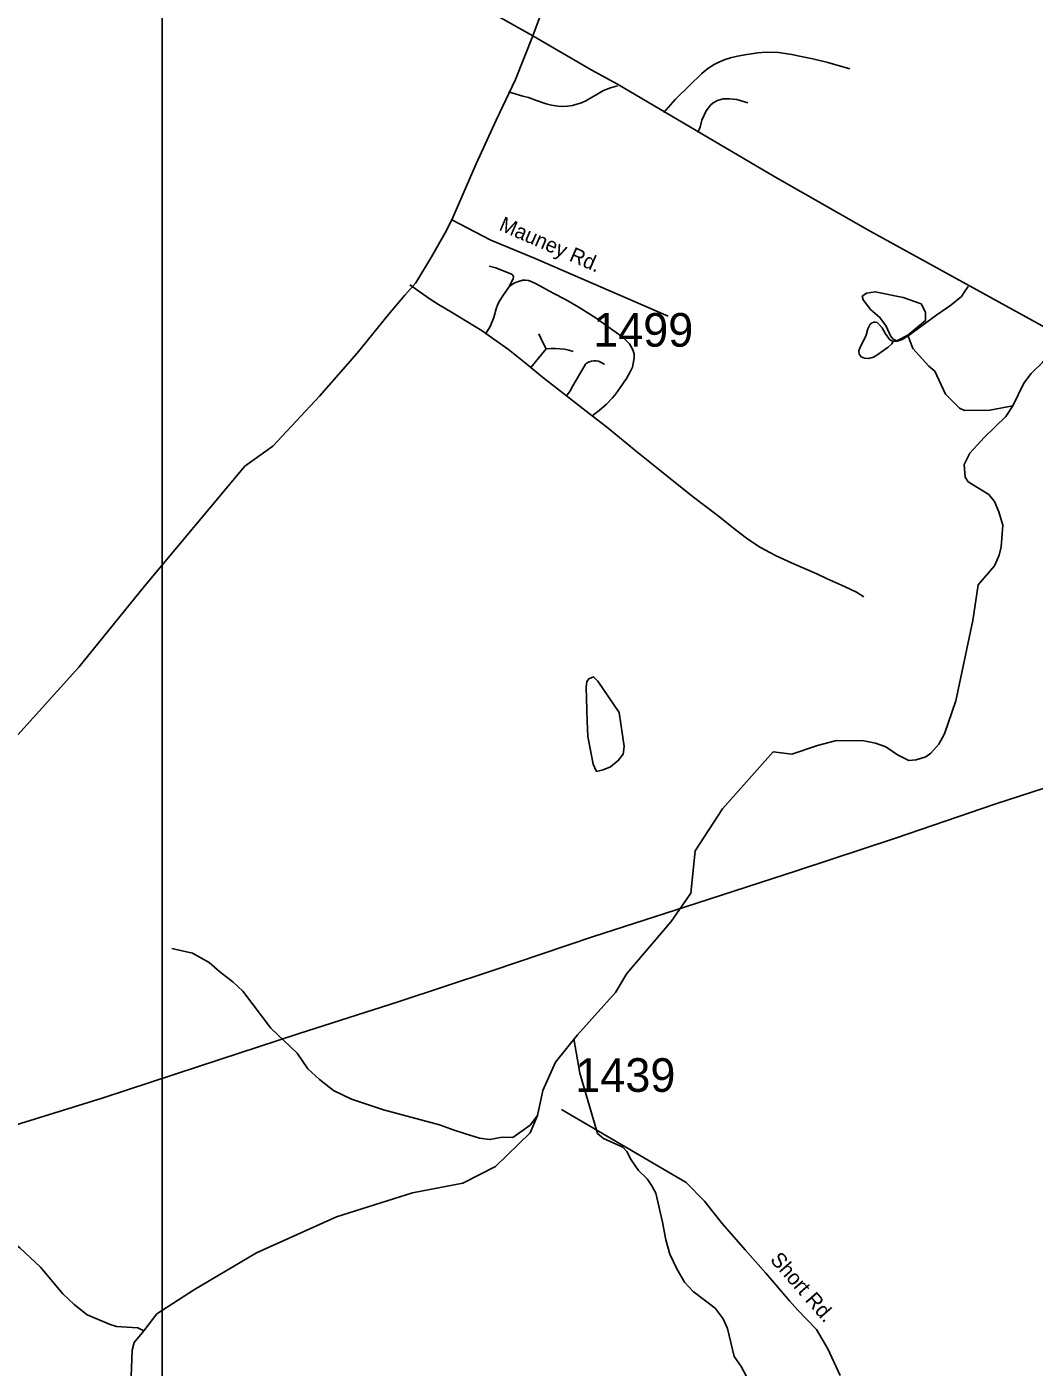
# Model space of a CAD drawing. Extents: x 1268485 to 1426702, y 514839 to 616766.
# Drawn here: x 1304922 to 1309346, y 591176 to 597058 of the extents above; entities that cross this region are included whole.
import ezdxf

# ---------------------------------------------------------------- set-up
doc = ezdxf.new("R2010")
doc.units = 0
for name, color, linetype in [('Old_Level_11', 7, 'Continuous'), ('Old_Level_29', 7, 'Continuous'), ('Old_Level_31', 7, 'Continuous'), ('Old_Level_32', 7, 'Continuous'), ('Old_Level_35', 7, 'Continuous'), ('Old_Level_50', 7, 'Continuous'), ('Old_Level_56', 7, 'Continuous'), ('Old_Level_59', 7, 'Continuous'), ('Old_Level_62', 7, 'Continuous'), ('Old_Level_63', 7, 'Continuous'), ('Old_Level_8', 7, 'Continuous')]:
    doc.layers.add(name, color=color, linetype=linetype)

msp = doc.modelspace()

# ---------------------------------------------------------------- linework, layer by layer
at = {"layer": 'Old_Level_29'}
for points in [[(1307144.511, 597019.203), (1306656.609, 597294.556), (1306150.301, 597573.205), (1305876.747, 597718.621), (1305613.351, 597891.73), (1305201.914, 598220.444), (1304951.976, 598400.478), (1304753.949, 598577.434), (1304059.937, 599134.108), (1303854.086, 599319.889)], [(1310178.994, 595310.358), (1310156.166, 595322.493), (1309469.236, 595698.119), (1308625.403, 596162.187), (1308206.49, 596399.913), (1307515.614, 596806.432), (1307400.498, 596870.293), (1307144.511, 597019.203)]]:
    msp.add_lwpolyline(points, dxfattribs=at)
at = {"layer": 'Old_Level_31'}
msp.add_line((1307143.162, 597019.382), (1307143.162, 597019.382), dxfattribs=at)
at = {"layer": 'Old_Level_32'}
for points in [[(1309032.898, 601454.92), (1308935.376, 601245.05), (1308736.942, 600881.637), (1308651.341, 600707.839), (1308584.77, 600540.904), (1308506.66, 600356.21), (1308448.742, 600189.204), (1308421.449, 600109.715), (1308396.596, 600045.782), (1308348.76, 599848.625), (1308243.019, 599573.574), (1308107.093, 599230.818), (1307947.493, 598845.555), (1307724.501, 598327.767), (1307651.444, 598171.969), (1307438.039, 597808.441), (1307144.511, 597019.203)], [(1307144.511, 597019.203), (1307067.936, 596827.737), (1306983.768, 596648.654), (1306895.255, 596456.539), (1306787.982, 596211.938)], [(1306787.982, 596211.938), (1306758.622, 596153.916), (1306699.083, 596049.312), (1306630.83, 595934.83), (1306581.457, 595881.075), (1306510.3, 595795.358), (1306371.974, 595626.5), (1306206.632, 595438.004), (1306002.84, 595218.54), (1305879.62, 595129.512), (1305439.206, 594603.51), (1305150.004, 594247.596), (1304855.846, 593921.574)], [(1306787.982, 596211.938), (1306959.023, 596121.954), (1307155.067, 596042.048), (1307738.973, 595787.777)], [(1308493.177, 591138.678), (1308438.912, 591255.709), (1308390.072, 591341.057), (1308305.847, 591427.791), (1308270.995, 591467.599), (1308167.745, 591588.183), (1308076.258, 591690.463), (1307975.912, 591805.817), (1307936.268, 591856.667), (1307897.493, 591904.611), (1307817.624, 591985.97), (1307270.467, 592307.435)]]:
    msp.add_lwpolyline(points, dxfattribs=at)
at = {"layer": 'Old_Level_35'}
for p, q in [((1307135.469, 595563.268), (1307202.828, 595645.237)), ((1307292.026, 595438.442), (1307404.702, 595350.732))]:
    msp.add_line(p, q, dxfattribs=at)
for points in [[(1307961.213, 596902.566), (1307988.075, 596914.766), (1308011.451, 596922.046), (1308043.542, 596928.915), (1308083.527, 596937.27), (1308132.329, 596944.14), (1308168.213, 596947.267), (1308222.45, 596946.19), (1308282.017, 596937.014), (1308315.748, 596929.838), (1308373.163, 596918.508), (1308439.6, 596901.13), (1308535.974, 596873.397)], [(1307719.354, 596682.237), (1307770.412, 596740.83), (1307832.236, 596801.116), (1307886.984, 596852.891), (1307913.334, 596876.165), (1307940.708, 596893.441), (1307961.213, 596902.566)], [(1307036.839, 596772.358), (1307100.405, 596754.261), (1307124.703, 596747.649), (1307156.281, 596736.729), (1307202.11, 596720.992), (1307226.204, 596713.918), (1307253.886, 596710.38), (1307276.339, 596709.355), (1307296.64, 596710.227), (1307318.273, 596713.456), (1307337.342, 596718.326), (1307358.463, 596724.888), (1307376.405, 596733.705), (1307401.524, 596747.649), (1307422.952, 596760.31), (1307454.325, 596778.56), (1307485.082, 596790.761), (1307515.225, 596799.373)], [(1307868.632, 596594.628), (1307878.475, 596617.953), (1307885.549, 596648.814), (1307904.927, 596689.927), (1307924.099, 596714.02), (1307936.71, 596724.324), (1307954.857, 596734.576), (1307979.36, 596741.702), (1308007.042, 596742.523), (1308040.261, 596739.293), (1308074.3, 596729.04), (1308088.346, 596725.144)], [(1307042.17, 595920.264), (1307048.732, 595936.258), (1307057.139, 595953.02), (1307058.882, 595960.761), (1307057.754, 595965.17), (1307053.243, 595970.757), (1307046.989, 595974.448), (1307013.873, 595987.982), (1306981.885, 596001.003), (1306952.665, 596008.641)], [(1306603.769, 595925.338), (1306689.173, 595865.771), (1306730.491, 595839.371), (1306786.265, 595806.665), (1306921.702, 595723.567), (1306938.414, 595713.109)], [(1307042.17, 595920.264), (1307012.027, 595877.203), (1306999.211, 595857.21), (1306990.907, 595841.114), (1306983.012, 595821.121), (1306972.145, 595783.084), (1306956.971, 595742.484), (1306938.414, 595713.109)], [(1307404.702, 595350.732), (1307436.075, 595374.056), (1307467.14, 595402.25), (1307493.284, 595429.625), (1307508.253, 595447.875), (1307529.476, 595476.736), (1307554.903, 595515.337), (1307572.127, 595543.481), (1307581.457, 595564.498), (1307585.148, 595580.953), (1307589.351, 595605.047), (1307588.839, 595621.81), (1307585.25, 595637.087), (1307580.739, 595647.185), (1307568.846, 595666.46), (1307541.779, 595692.758), (1307510.509, 595716.39), (1307470.421, 595745.303), (1307421.516, 595779.803), (1307343.084, 595829.733), (1307286.9, 595861.67), (1307233.381, 595889.301), (1307159.255, 595930.106), (1307137.006, 595940.051), (1307125.626, 595944.46), (1307112.093, 595946.51), (1307100.61, 595946.766), (1307076.209, 595938.616), (1307062.162, 595933.182), (1307042.17, 595920.264)], [(1309055.166, 595918.059), (1309040.402, 595895.503), (1309026.664, 595875.46), (1308980.117, 595837.166), (1308917.576, 595794.054), (1308835.76, 595734.127), (1308791.777, 595702.139), (1308766.658, 595686.35), (1308743.59, 595678.866), (1308726.16, 595677.635), (1308712.217, 595685.12), (1308692.532, 595711.213), (1308677.87, 595737.665), (1308664.132, 595753.915), (1308656.237, 595760.016), (1308649.266, 595762.066), (1308641.781, 595761.809), (1308633.887, 595759.298), (1308626.095, 595752.736), (1308615.535, 595733.359), (1308607.537, 595704.856), (1308598.925, 595686.299), (1308589.39, 595667.332), (1308579.548, 595648.313), (1308575.549, 595636.062), (1308577.497, 595621.81), (1308585.904, 595610.738), (1308600.463, 595603.612), (1308618.2, 595602.074), (1308640.756, 595608.379), (1308659.723, 595619.862), (1308679.921, 595635.241), (1308704.014, 595652.261), (1308720.214, 595667.69), (1308726.16, 595677.635)], [(1306938.414, 595713.109), (1307036.633, 595642.623), (1307111.17, 595583.824), (1307135.469, 595563.268)], [(1307170.327, 595711.572), (1307180.17, 595688.862), (1307190.833, 595666.819), (1307202.828, 595645.237)], [(1307202.828, 595645.237), (1307222.923, 595646.827), (1307242.916, 595646.98), (1307263.011, 595645.75), (1307282.901, 595643.136), (1307302.483, 595639.086), (1307321.861, 595633.601)], [(1307292.026, 595438.442), (1307307.405, 595460.947), (1307319.913, 595482.272), (1307348.518, 595533.023), (1307374.662, 595577.519), (1307382.864, 595583.311), (1307391.989, 595587.669), (1307401.729, 595590.693), (1307411.776, 595592.129), (1307421.926, 595591.975), (1307431.871, 595590.335), (1307441.509, 595587.105), (1307450.634, 595582.491), (1307458.733, 595576.545)], [(1307135.469, 595563.268), (1307186.116, 595520.617), (1307292.026, 595438.442)], [(1307404.702, 595350.732), (1307467.345, 595302.288), (1307499.846, 595276.451), (1307600.014, 595194.635), (1307657.736, 595147.883), (1307732.17, 595087.547), (1307844.539, 594998.605), (1307952.396, 594915.867), (1308038.415, 594847.687), (1308082.707, 594813.648), (1308106.288, 594798.629), (1308143.607, 594773.868), (1308184.207, 594751.825), (1308213.325, 594736.601), (1308283.35, 594705.176), (1308390.9, 594658.271), (1308434.268, 594637.765), (1308512.701, 594601.727), (1308565.502, 594576.608), (1308598.003, 594556.616)]]:
    msp.add_lwpolyline(points, dxfattribs=at)
at = {"layer": 'Old_Level_50'}
msp.add_line((1307143.162, 597019.382), (1307143.162, 597019.382), dxfattribs=at)
at = {"layer": 'Old_Level_56'}
msp.add_lwpolyline([(1304809.268, 592218.798), (1305252.867, 592356.543), (1305680.303, 592496.615), (1306113.781, 592638.565), (1306557.46, 592780.311), (1306964.777, 592914.984), (1307406.417, 593064.774), (1307864.218, 593212.238), (1308305.736, 593356.028), (1308737.414, 593498.015), (1309173.016, 593646.125), (1309614.735, 593789.911)], dxfattribs=at)
at = {"layer": 'Old_Level_59'}
for points in [[(1309251.709, 595394.92), (1309300.101, 595493.858), (1309333.114, 595537.072), (1309384.172, 595585.926), (1309440.049, 595662.667)], [(1308199.056, 593875.888), (1308282.22, 593866.642), (1308394.591, 593904.037), (1308477.022, 593926.081), (1308597.182, 593925.312), (1308648.958, 593914.085), (1308694.582, 593899.065), (1308745.845, 593863.796), (1308795.365, 593838.626), (1308827.353, 593841.907), (1308869.697, 593854.927), (1308892.047, 593870.409), (1308926.906, 593909.626), (1308952.025, 593955.045), (1309001.443, 594100.016), (1309075.671, 594452.449), (1309099.355, 594610.032), (1309171.328, 594692.412), (1309192.449, 594739.881), (1309201.368, 594775.714), (1309207.52, 594871.627), (1309190.808, 594930.067), (1309171.841, 594974.512), (1309146.517, 595005.167), (1309055.781, 595061.249), (1309042.35, 595081.601), (1309037.737, 595137.785), (1309062.856, 595187.151), (1309126.422, 595255.69), (1309220.541, 595347.604), (1309251.709, 595394.92)], [(1307164.073, 592279.717), (1307187.873, 592389.875), (1307243.315, 592514.693), (1307340.341, 592634.888), (1307506.67, 592819.804), (1307557.493, 592903.016), (1307750.891, 593131.601), (1307838.675, 593256.42), (1307857.156, 593441.336), (1307977.283, 593626.252), (1308199.056, 593875.888)], [(1305435.177, 591335.402), (1305492.238, 591409.821), (1305658.567, 591516.148), (1305931.162, 591677.949), (1306282.302, 591835.128), (1306614.96, 591941.454), (1306836.732, 591983.06), (1306979.96, 592057.026), (1307132.429, 592204.959), (1307164.073, 592279.717)], [(1305435.177, 591335.402), (1305393.859, 591284.344), (1305385.144, 591250.51), (1305380.428, 591134.604), (1305399.908, 590937.959), (1305417.747, 590847.531), (1305420.618, 590799.446), (1305411.698, 590757.565), (1305388.425, 590702.149), (1305342.801, 590635.149), (1305295.024, 590562.201), (1305183.783, 590420.715), (1305156.818, 590379.346), (1305049.371, 590151.687), (1304990.009, 590007.023), (1304973.194, 589973.394), (1304926.032, 589836.419), (1304884.407, 589681.246), (1304872.411, 589595.483), (1304823.301, 589462.609), (1304768.45, 589343.782), (1304722.518, 589262.786)]]:
    msp.add_lwpolyline(points, dxfattribs=at)
at = {"layer": 'Old_Level_62'}
for points in [[(1308790.649, 595705.779), (1308867.836, 595768.991), (1308867.836, 595805.974), (1308849.355, 595842.957), (1308770.554, 595870.334), (1308647.01, 595895.196), (1308608.973, 595890.121), (1308590.518, 595876.536), (1308594.209, 595860.439), (1308627.222, 595817.635), (1308668.438, 595782.725), (1308695.607, 595744.021), (1308714.575, 595701.576), (1308726.16, 595687.273), (1308742.052, 595680.916), (1308790.649, 595705.779)], [(1308790.649, 595705.779), (1308813.307, 595647.185), (1308883.538, 595569.573), (1308909.067, 595546.966), (1308956.844, 595445.773), (1309017.334, 595384.308), (1309039.07, 595373.851), (1309151.233, 595375.235), (1309251.709, 595394.92)], [(1307424.311, 593790.453), (1307409.034, 593822.852), (1307385.761, 593943.473), (1307383.403, 594011.499), (1307378.892, 594159.7), (1307381.352, 594185.64), (1307389.759, 594197.482), (1307409.855, 594205.017), (1307429.54, 594186.511), (1307523.34, 594049.274), (1307544.881, 593899.694), (1307540.165, 593865.758), (1307519.455, 593838.281), (1307484.801, 593811.009), (1307452.505, 593797.784), (1307424.311, 593790.453)], [(1305558.31, 593013.445), (1305649.764, 592993.35), (1305722.865, 592951.57), (1305770.027, 592910.458), (1305827.031, 592867.141), (1305869.99, 592826.079), (1305994.251, 592663.165), (1306109.901, 592554.385), (1306156.242, 592485.282), (1306207.3, 592438.069), (1306268.201, 592390.651), (1306347.248, 592352.768), (1306488.324, 592305.451), (1306734.899, 592239.63), (1306798.465, 592216.203), (1306844.09, 592201.132), (1306909.706, 592181.6), (1306955.535, 592174.475), (1307009.772, 592185.291), (1307055.806, 592184.163)], [(1307324.217, 592616.962), (1307350.568, 592465.495), (1307428.385, 592201.542), (1307453.914, 592178.934), (1307539.011, 592140.897), (1307556.543, 592122.494), (1307575.818, 592086.046), (1307608.729, 592039.243), (1307645.946, 592002.334), (1307667.169, 591971.883), (1307684.393, 591939.433), (1307713.613, 591812.66), (1307727.659, 591734.279), (1307746.319, 591671.84), (1307776.769, 591607.096), (1307809.475, 591548.297), (1307848.435, 591507.338), (1307944.809, 591435.108), (1307979.771, 591388.305), (1307998.84, 591345.808), (1308027.958, 591223.033), (1308058.921, 591178.28), (1308118.283, 591066.834)], [(1307055.806, 592184.163), (1307133.008, 592238.399), (1307164.073, 592279.717)], [(1304452.567, 592192.724), (1304495.115, 592127.671), (1304547.609, 592066.412), (1304653.108, 591957.888), (1304777.882, 591814.916), (1304834.374, 591745.608), (1304891.276, 591700.292), (1304981.396, 591614.118), (1305080.744, 591497.7), (1305129.649, 591450.538), (1305186.654, 591405.222), (1305287.642, 591362.827), (1305315.529, 591354.164), (1305409.443, 591347.961), (1305435.177, 591335.402)]]:
    msp.add_lwpolyline(points, dxfattribs=at)
at = {"layer": 'Old_Level_63'}
msp.add_lwpolyline([(1364464.078, 573241.255), (1364464.078, 616680.45), (1305516.95, 616680.45), (1305516.95, 588514.396)], dxfattribs=at)

# ---------------------------------------------------------------- texts
at = {"layer": 'Old_Level_11'}
for s, rotation, p in [('Mauney Rd.', 336.4685278, (1306991.181, 596168.031)), ('Short Rd.', 311.2024694, (1308182.812, 591645.409))]:
    msp.add_text(s, height=65.6167, rotation=rotation, dxfattribs=at).set_placement(p)
at = {"layer": 'Old_Level_8'}
for s, p in [('1499', (1307409.362, 595654.554)), ('1439', (1307330.818, 592384.125))]:
    msp.add_text(s, height=147.6375, dxfattribs=at).set_placement(p)

doc.saveas('drawing.dxf')
